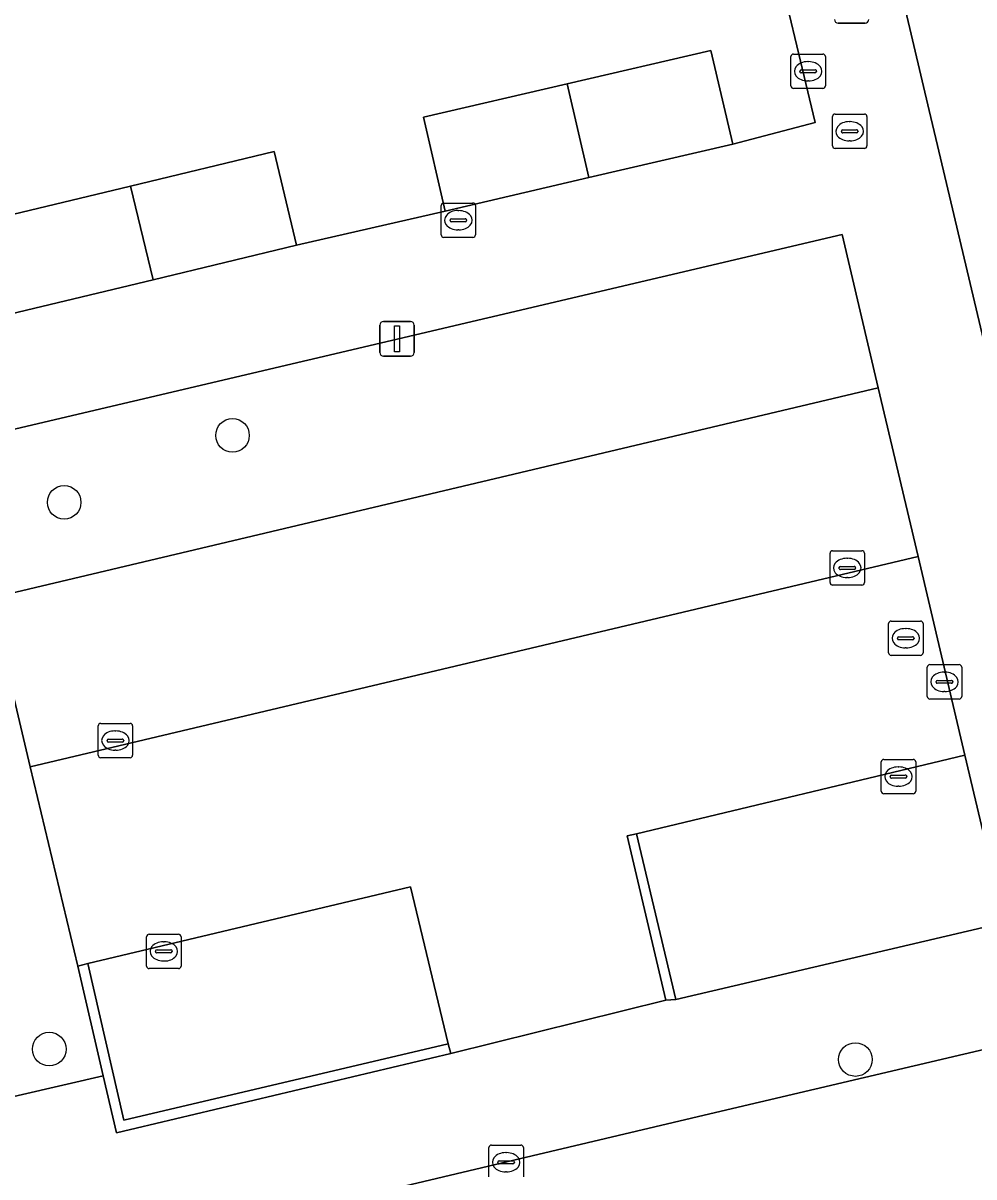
# Model space of a CAD drawing. Extents: x 158031 to 159244, y 380104 to 381214.
# Drawn here: x 158995.05 to 159022.69, y 380507.2 to 380540.75 of the extents above; entities that cross this region are included whole.
import ezdxf

# ---------------------------------------------------------------- set-up
doc = ezdxf.new("R2010")
doc.units = 0
for name, color, linetype in [('IMGEO_Boom', 7, 'Continuous'), ('IMGEO_Erf', 7, 'Continuous'), ('IMGEO_Groenvoorziening', 7, 'Continuous'), ('IMGEO_Hek', 7, 'Continuous'), ('IMGEO_Kolk', 7, 'Continuous'), ('IMGEO_Lichtmast', 7, 'Continuous'), ('IMGEO_Muur', 7, 'Continuous'), ('IMGEO_Pand', 7, 'Continuous'), ('IMGEO_Parkeervlak_open', 7, 'Continuous'), ('IMGEO_Rijbaan_lokaal_open', 7, 'Continuous'), ('IMGEO_Rioolput', 7, 'Continuous'), ('IMGEO_Voetpad_open', 7, 'Continuous')]:
    doc.layers.add(name, color=color, linetype=linetype)

msp = doc.modelspace()

# ---------------------------------------------------------------- linework, layer by layer
at = {"layer": 'IMGEO_Boom'}
for centre in [(159001.137, 380528.761), (158996.243, 380526.814), (158995.809, 380510.913), (159019.247, 380510.611)]:
    msp.add_circle(centre, 0.489, dxfattribs=at)
at = {"layer": 'IMGEO_Erf'}
for points in [[(158989.73, 380542.562), (158992.262, 380531.746), (158994.66, 380532.284), (158994.005, 380535.006), (158998.175, 380536.01), (159002.346, 380537.013), (159003.001, 380534.291), (159007.321, 380535.284), (159006.686, 380538.011), (159010.866, 380538.983), (159015.046, 380539.955), (159015.68, 380537.228), (159018.081, 380537.859), (159015.501, 380548.651)], [(159020.704, 380541.13), (159021.395, 380538.211), (159021.637, 380537.189), (159023.538, 380529.161), (159024.835, 380523.683), (159027.56, 380524.328), (159028.564, 380520.088), (159025.839, 380519.443), (159026.132, 380518.219), (159028.879, 380518.868), (159029.809, 380514.858), (159036.703, 380516.435), (159035.452, 380521.661), (159032.64, 380520.988), (159031.338, 380526.426), (159028.708, 380525.805), (159027.42, 380531.269), (159026.121, 380530.963), (159025.432, 380533.885), (159024.743, 380536.806), (159026.101, 380537.127), (159024.808, 380542.61)]]:
    msp.add_lwpolyline(points, dxfattribs=at)
at = {"layer": 'IMGEO_Groenvoorziening'}
msp.add_lwpolyline([(159019.912, 380530.147), (159018.863, 380534.602), (158993.02, 380528.521), (158994.094, 380524.03)], close=True, dxfattribs=at)
at = {"layer": 'IMGEO_Hek'}
msp.add_lwpolyline([(159015.68, 380537.228), (159018.081, 380537.859), (159015.501, 380548.651)], dxfattribs=at)
at = {"layer": 'IMGEO_Kolk'}
for p, q in [((159017.449, 380539.85), (159018.301, 380539.85)), ((159017.374, 380538.924), (159017.374, 380539.776)), ((159017.862, 380539.63), (159017.887, 380539.63)), ((159018.375, 380539.776), (159018.375, 380538.924)), ((159017.633, 380539.344), (159017.633, 380539.356)), ((159018.071, 380539.307), (159017.673, 380539.307)), ((159017.676, 380539.393), (159018.074, 380539.393)), ((159018.117, 380539.356), (159018.117, 380539.344)), ((159018.301, 380538.85), (159017.449, 380538.85)), ((159017.885, 380539.07), (159017.86, 380539.07)), ((159007.277, 380535.519), (159008.129, 380535.519)), ((159007.202, 380534.593), (159007.202, 380535.445)), ((159007.69, 380535.299), (159007.715, 380535.299)), ((159008.203, 380535.445), (159008.203, 380534.593)), ((159007.461, 380535.013), (159007.461, 380535.025)), ((159007.899, 380534.976), (159007.501, 380534.976)), ((159007.504, 380535.062), (159007.902, 380535.062)), ((159007.945, 380535.025), (159007.945, 380535.013)), ((159008.129, 380534.519), (159007.277, 380534.519)), ((159007.713, 380534.739), (159007.688, 380534.739)), ((159018.586, 380525.407), (159019.438, 380525.407)), ((159018.511, 380524.481), (159018.511, 380525.333)), ((159018.999, 380525.187), (159019.024, 380525.187)), ((159019.512, 380525.333), (159019.512, 380524.481)), ((159018.77, 380524.901), (159018.77, 380524.913)), ((159019.208, 380524.864), (159018.81, 380524.864)), ((159018.813, 380524.95), (159019.211, 380524.95)), ((159019.254, 380524.913), (159019.254, 380524.901)), ((159019.438, 380524.407), (159018.586, 380524.407)), ((159019.022, 380524.627), (159018.997, 380524.627)), ((158997.307, 380520.387), (158998.159, 380520.387)), ((158997.232, 380519.461), (158997.232, 380520.313)), ((158997.72, 380520.167), (158997.745, 380520.167)), ((158998.233, 380520.313), (158998.233, 380519.461)), ((158997.491, 380519.881), (158997.491, 380519.893)), ((158997.929, 380519.844), (158997.531, 380519.844)), ((158997.534, 380519.93), (158997.932, 380519.93)), ((158997.975, 380519.893), (158997.975, 380519.881)), ((158998.159, 380519.387), (158997.307, 380519.387)), ((158997.743, 380519.607), (158997.718, 380519.607)), ((159019.999, 380518.413), (159019.999, 380519.265)), ((159020.074, 380519.339), (159020.926, 380519.339)), ((159020.487, 380519.119), (159020.512, 380519.119)), ((159021, 380519.265), (159021, 380518.413)), ((159020.258, 380518.833), (159020.258, 380518.845)), ((159020.696, 380518.796), (159020.298, 380518.796)), ((159020.301, 380518.882), (159020.699, 380518.882)), ((159020.742, 380518.845), (159020.742, 380518.833)), ((159020.51, 380518.559), (159020.485, 380518.559)), ((159020.926, 380518.339), (159020.074, 380518.339)), ((158998.64, 380513.33), (158998.64, 380514.182)), ((158998.715, 380514.256), (158999.567, 380514.256)), ((158999.128, 380514.036), (158999.153, 380514.036)), ((158999.641, 380514.182), (158999.641, 380513.33)), ((158998.899, 380513.75), (158998.899, 380513.762)), ((158999.337, 380513.713), (158998.939, 380513.713)), ((158998.942, 380513.799), (158999.34, 380513.799)), ((158999.383, 380513.762), (158999.383, 380513.75)), ((158999.151, 380513.476), (158999.126, 380513.476)), ((158999.567, 380513.256), (158998.715, 380513.256)), ((159008.592, 380507.197), (159008.592, 380508.049)), ((159008.667, 380508.123), (159009.519, 380508.123)), ((159009.593, 380508.049), (159009.593, 380507.197)), ((159008.851, 380507.617), (159008.851, 380507.629)), ((159008.894, 380507.666), (159009.292, 380507.666)), ((159009.08, 380507.903), (159009.105, 380507.903)), ((159009.335, 380507.629), (159009.335, 380507.617)), ((159009.289, 380507.58), (159008.891, 380507.58)), ((159009.103, 380507.343), (159009.078, 380507.343))]:
    msp.add_line(p, q, dxfattribs=at)
for points in [[(159017.449, 380539.85), (159018.301, 380539.85)], [(159017.374, 380538.924), (159017.374, 380539.776)], [(159018.375, 380539.776), (159018.375, 380538.924)], [(159018.301, 380538.85), (159017.449, 380538.85)], [(159007.277, 380535.519), (159008.129, 380535.519)], [(159007.202, 380534.593), (159007.202, 380535.445)], [(159008.203, 380535.445), (159008.203, 380534.593)], [(159008.129, 380534.519), (159007.277, 380534.519)], [(159018.586, 380525.407), (159019.438, 380525.407)], [(159018.511, 380524.481), (159018.511, 380525.333)], [(159019.512, 380525.333), (159019.512, 380524.481)], [(159019.438, 380524.407), (159018.586, 380524.407)], [(158997.307, 380520.387), (158998.159, 380520.387)], [(158997.232, 380519.461), (158997.232, 380520.313)], [(158998.233, 380520.313), (158998.233, 380519.461)], [(158998.159, 380519.387), (158997.307, 380519.387)], [(159019.999, 380518.413), (159019.999, 380519.265)], [(159020.074, 380519.339), (159020.926, 380519.339)], [(159021, 380519.265), (159021, 380518.413)], [(159020.926, 380518.339), (159020.074, 380518.339)], [(158998.64, 380513.33), (158998.64, 380514.182)], [(158998.715, 380514.256), (158999.567, 380514.256)], [(158999.641, 380514.182), (158999.641, 380513.33)], [(158999.567, 380513.256), (158998.715, 380513.256)], [(159008.592, 380507.197), (159008.592, 380508.049)], [(159008.667, 380508.123), (159009.519, 380508.123)], [(159009.593, 380508.049), (159009.593, 380507.197)]]:
    msp.add_lwpolyline(points, dxfattribs=at)
for centre, radius, start, end in [((159017.451, 380539.774), 0.0765, 91.552, 178.448), ((159017.451, 380539.774), 0.0765, 91.552, 178.448), ((159018.299, 380539.774), 0.0765, 1.552, 88.448), ((159018.299, 380539.774), 0.0765, 1.552, 88.448), ((159017.673, 380539.353), 0.0403, 85.8775, 175.7526), ((159017.67, 380539.343), 0.0366, 178.938, 274.7102), ((159018.074, 380539.35), 0.043, 264.8664, 352.4533), ((159018.078, 380539.355), 0.0386, 1.7309, 96.639), ((159017.451, 380538.926), 0.0765, 181.552, 268.448), ((159017.451, 380538.926), 0.0765, 181.552, 268.448), ((159018.299, 380538.926), 0.0765, 271.552, 358.448), ((159018.299, 380538.926), 0.0765, 271.552, 358.448), ((159007.279, 380535.443), 0.0765, 91.552, 178.448), ((159007.279, 380535.443), 0.0765, 91.552, 178.448), ((159008.127, 380535.443), 0.0765, 1.552, 88.448), ((159008.127, 380535.443), 0.0765, 1.552, 88.448), ((159007.501, 380535.022), 0.0403, 85.8775, 175.7526), ((159007.498, 380535.012), 0.0366, 178.938, 274.7102), ((159007.902, 380535.019), 0.043, 264.8664, 352.4533), ((159007.906, 380535.024), 0.0386, 1.7309, 96.639), ((159007.279, 380534.595), 0.0765, 181.552, 268.448), ((159007.279, 380534.595), 0.0765, 181.552, 268.448), ((159008.127, 380534.595), 0.0765, 271.552, 358.448), ((159008.127, 380534.595), 0.0765, 271.552, 358.448), ((159018.588, 380525.331), 0.0765, 91.552, 178.448), ((159018.588, 380525.331), 0.0765, 91.552, 178.448), ((159019.436, 380525.331), 0.0765, 1.552, 88.448), ((159019.436, 380525.331), 0.0765, 1.552, 88.448), ((159018.81, 380524.91), 0.0403, 85.8775, 175.7526), ((159018.807, 380524.9), 0.0366, 178.938, 274.7102), ((159019.211, 380524.907), 0.043, 264.8664, 352.4533), ((159019.215, 380524.912), 0.0386, 1.7309, 96.639), ((159018.588, 380524.483), 0.0765, 181.552, 268.448), ((159018.588, 380524.483), 0.0765, 181.552, 268.448), ((159019.436, 380524.483), 0.0765, 271.552, 358.448), ((159019.436, 380524.483), 0.0765, 271.552, 358.448), ((158997.309, 380520.311), 0.0765, 91.552, 178.448), ((158997.309, 380520.311), 0.0765, 91.552, 178.448), ((158998.157, 380520.311), 0.0765, 1.552, 88.448), ((158998.157, 380520.311), 0.0765, 1.552, 88.448), ((158997.531, 380519.89), 0.0403, 85.8775, 175.7526), ((158997.528, 380519.88), 0.0366, 178.938, 274.7102), ((158997.932, 380519.887), 0.043, 264.8664, 352.4533), ((158997.936, 380519.892), 0.0386, 1.7309, 96.639), ((158997.309, 380519.463), 0.0765, 181.552, 268.448), ((158997.309, 380519.463), 0.0765, 181.552, 268.448), ((158998.157, 380519.463), 0.0765, 271.552, 358.448), ((158998.157, 380519.463), 0.0765, 271.552, 358.448), ((159020.076, 380519.263), 0.0765, 91.552, 178.448), ((159020.076, 380519.263), 0.0765, 91.552, 178.448), ((159020.924, 380519.263), 0.0765, 1.552, 88.448), ((159020.924, 380519.263), 0.0765, 1.552, 88.448), ((159020.298, 380518.842), 0.0403, 85.8775, 175.7526), ((159020.295, 380518.832), 0.0366, 178.938, 274.7102), ((159020.699, 380518.839), 0.043, 264.8664, 352.4533), ((159020.703, 380518.844), 0.0386, 1.7309, 96.639), ((159020.076, 380518.415), 0.0765, 181.552, 268.448), ((159020.076, 380518.415), 0.0765, 181.552, 268.448), ((159020.924, 380518.415), 0.0765, 271.552, 358.448), ((159020.924, 380518.415), 0.0765, 271.552, 358.448), ((158998.717, 380514.18), 0.0765, 91.552, 178.448), ((158998.717, 380514.18), 0.0765, 91.552, 178.448), ((158999.565, 380514.18), 0.0765, 1.552, 88.448), ((158999.565, 380514.18), 0.0765, 1.552, 88.448), ((158998.939, 380513.759), 0.0403, 85.8775, 175.7526), ((158998.936, 380513.749), 0.0366, 178.938, 274.7102), ((158999.34, 380513.756), 0.043, 264.8664, 352.4533), ((158999.344, 380513.761), 0.0386, 1.7309, 96.639), ((158998.717, 380513.332), 0.0765, 181.552, 268.448), ((158998.717, 380513.332), 0.0765, 181.552, 268.448), ((158999.565, 380513.332), 0.0765, 271.552, 358.448), ((158999.565, 380513.332), 0.0765, 271.552, 358.448), ((159008.669, 380508.047), 0.0765, 91.552, 178.448), ((159008.669, 380508.047), 0.0765, 91.552, 178.448), ((159009.517, 380508.047), 0.0765, 1.552, 88.448), ((159009.517, 380508.047), 0.0765, 1.552, 88.448), ((159008.891, 380507.626), 0.0403, 85.8775, 175.7526), ((159008.888, 380507.616), 0.0366, 178.938, 274.7102), ((159009.292, 380507.623), 0.043, 264.8664, 352.4533), ((159009.296, 380507.628), 0.0386, 1.7309, 96.639)]:
    msp.add_arc(centre, radius, start, end, dxfattribs=at)
for centre, major_axis, ratio, start_param, end_param in [((159017.861, 380539.35), (-0.387, 0.002), 0.722429, 4.712389, 7.853982), ((159017.886, 380539.35), (-0.39, 0.002), 0.717154, 1.570796, 4.712389), ((159007.689, 380535.019), (-0.387, 0.002), 0.722429, 4.712389, 7.853982), ((159007.714, 380535.019), (-0.39, 0.002), 0.717154, 1.570796, 4.712389), ((159018.998, 380524.907), (-0.387, 0.002), 0.722429, 4.712389, 7.853982), ((159019.023, 380524.907), (-0.39, 0.002), 0.717154, 1.570796, 4.712389), ((158997.719, 380519.887), (-0.387, 0.002), 0.722429, 4.712389, 7.853982), ((158997.744, 380519.887), (-0.39, 0.002), 0.717154, 1.570796, 4.712389), ((159020.486, 380518.839), (-0.387, 0.002), 0.722429, 4.712389, 7.853982), ((159020.511, 380518.839), (-0.39, 0.002), 0.717154, 1.570796, 4.712389), ((158999.127, 380513.756), (-0.387, 0.002), 0.722429, 4.712389, 7.853982), ((158999.152, 380513.756), (-0.39, 0.002), 0.717154, 1.570796, 4.712389), ((159009.079, 380507.623), (-0.387, 0.002), 0.722429, 4.712389, 7.853982), ((159009.104, 380507.623), (-0.39, 0.002), 0.717154, 1.570796, 4.712389)]:
    msp.add_ellipse(centre, major_axis=major_axis, ratio=ratio, start_param=start_param, end_param=end_param, dxfattribs=at)
at = {"layer": 'IMGEO_Lichtmast'}
for p, q in [((159019.533, 380540.751), (159018.743, 380540.751)), ((159018.743, 380540.751), (159019.533, 380540.751)), ((159005.425, 380531.169), (159005.425, 380531.969)), ((159005.425, 380531.969), (159005.425, 380531.169)), ((159005.525, 380532.069), (159006.315, 380532.069)), ((159006.315, 380532.069), (159005.525, 380532.069)), ((159006.415, 380531.969), (159006.415, 380531.169)), ((159006.415, 380531.169), (159006.415, 380531.969)), ((159006.315, 380531.069), (159005.525, 380531.069)), ((159005.525, 380531.069), (159006.315, 380531.069))]:
    msp.add_line(p, q, dxfattribs=at)
msp.add_lwpolyline([(159005.845, 380531.944), (159005.995, 380531.944), (159005.995, 380531.194), (159005.845, 380531.194), (159005.845, 380531.944)], dxfattribs=at)
for centre, start, end in [((159018.743, 380540.851), 180, 270), ((159018.743, 380540.851), 180, 270), ((159019.533, 380540.851), 270, 0), ((159019.533, 380540.851), 270, 0), ((159005.525, 380531.969), 90, 180), ((159005.525, 380531.969), 90, 180), ((159006.315, 380531.969), 0, 90), ((159006.315, 380531.969), 360, 90), ((159005.525, 380531.169), 180, 270), ((159005.525, 380531.169), 180, 270), ((159006.315, 380531.169), 270, 0), ((159006.315, 380531.169), 270, 0)]:
    msp.add_arc(centre, 0.1, start, end, dxfattribs=at)
at = {"layer": 'IMGEO_Muur'}
for points in [[(159012.887, 380517.177), (159012.609, 380517.117), (159013.739, 380512.334), (159014.029, 380512.359)], [(159007.48, 380510.787), (159007.404, 380511.07), (158997.978, 380508.843), (158996.927, 380513.4), (158996.642, 380513.323), (158997.377, 380510.14), (158997.762, 380508.476)]]:
    msp.add_lwpolyline(points, close=True, dxfattribs=at)
at = {"layer": 'IMGEO_Pand'}
for points in [[(159011.5, 380536.256), (159015.68, 380537.228), (159015.046, 380539.955), (159010.866, 380538.983)], [(159011.5, 380536.256), (159010.866, 380538.983), (159006.686, 380538.011), (159007.321, 380535.284)], [(158998.83, 380533.287), (159003.001, 380534.291), (159002.346, 380537.013), (158998.175, 380536.01)], [(158998.83, 380533.287), (158998.175, 380536.01), (158994.005, 380535.006), (158994.66, 380532.284)]]:
    msp.add_lwpolyline(points, close=True, dxfattribs=at)
at = {"layer": 'IMGEO_Parkeervlak_open'}
for points in [[(159019.912, 380530.147), (158994.094, 380524.03), (158995.251, 380519.118), (159021.071, 380525.244)], [(159012.887, 380517.177), (159014.029, 380512.359), (159023.58, 380514.595), (159022.433, 380519.463)], [(159006.313, 380515.634), (158996.927, 380513.4), (158997.978, 380508.843), (159007.404, 380511.07)]]:
    msp.add_lwpolyline(points, close=True, dxfattribs=at)
at = {"layer": 'IMGEO_Rijbaan_lokaal_open'}
for points in [[(159022.433, 380519.463), (159021.071, 380525.244), (158995.251, 380519.118), (158996.642, 380513.323), (158996.927, 380513.4), (159006.313, 380515.634), (159007.404, 380511.07), (159007.48, 380510.787), (159013.739, 380512.334), (159012.609, 380517.117), (159012.887, 380517.177)], [(159040.386, 380514.995), (159015.014, 380509.033), (159009.315, 380507.681), (158978.724, 380500.43), (158980.111, 380494.53), (159032.615, 380506.938), (159041.279, 380508.969), (159041.877, 380509.115)]]:
    msp.add_lwpolyline(points, close=True, dxfattribs=at)
at = {"layer": 'IMGEO_Rioolput'}
for p, q in [((159018.58, 380537.179), (159018.58, 380538.031)), ((159018.655, 380538.105), (159019.507, 380538.105)), ((159019.068, 380537.885), (159019.093, 380537.885)), ((159019.581, 380538.031), (159019.581, 380537.179)), ((159018.839, 380537.599), (159018.839, 380537.611)), ((159019.277, 380537.562), (159018.879, 380537.562)), ((159018.882, 380537.648), (159019.28, 380537.648)), ((159019.323, 380537.611), (159019.323, 380537.599)), ((159019.091, 380537.325), (159019.066, 380537.325)), ((159019.507, 380537.105), (159018.655, 380537.105)), ((159020.212, 380522.437), (159020.212, 380523.289)), ((159020.287, 380523.363), (159021.139, 380523.363)), ((159020.7, 380523.143), (159020.725, 380523.143)), ((159021.213, 380523.289), (159021.213, 380522.437)), ((159020.471, 380522.857), (159020.471, 380522.869)), ((159020.909, 380522.82), (159020.511, 380522.82)), ((159020.514, 380522.906), (159020.912, 380522.906)), ((159020.955, 380522.869), (159020.955, 380522.857)), ((159020.723, 380522.583), (159020.698, 380522.583)), ((159021.139, 380522.363), (159020.287, 380522.363)), ((159021.412, 380522.094), (159022.264, 380522.094)), ((159021.337, 380521.168), (159021.337, 380522.02)), ((159021.825, 380521.874), (159021.85, 380521.874)), ((159022.338, 380522.02), (159022.338, 380521.168)), ((159021.596, 380521.588), (159021.596, 380521.6)), ((159022.034, 380521.551), (159021.636, 380521.551)), ((159021.639, 380521.637), (159022.037, 380521.637)), ((159022.08, 380521.6), (159022.08, 380521.588)), ((159022.264, 380521.094), (159021.412, 380521.094)), ((159021.848, 380521.314), (159021.823, 380521.314))]:
    msp.add_line(p, q, dxfattribs=at)
for points in [[(159018.58, 380537.179), (159018.58, 380538.031)], [(159018.655, 380538.105), (159019.507, 380538.105)], [(159019.581, 380538.031), (159019.581, 380537.179)], [(159019.507, 380537.105), (159018.655, 380537.105)], [(159020.212, 380522.437), (159020.212, 380523.289)], [(159020.287, 380523.363), (159021.139, 380523.363)], [(159021.213, 380523.289), (159021.213, 380522.437)], [(159021.139, 380522.363), (159020.287, 380522.363)], [(159021.412, 380522.094), (159022.264, 380522.094)], [(159021.337, 380521.168), (159021.337, 380522.02)], [(159022.338, 380522.02), (159022.338, 380521.168)], [(159022.264, 380521.094), (159021.412, 380521.094)]]:
    msp.add_lwpolyline(points, dxfattribs=at)
for centre, radius, start, end in [((159018.657, 380538.029), 0.0765, 91.552, 178.448), ((159018.657, 380538.029), 0.0765, 91.552, 178.448), ((159019.505, 380538.029), 0.0765, 1.552, 88.448), ((159019.505, 380538.029), 0.0765, 1.552, 88.448), ((159018.879, 380537.608), 0.0403, 85.8775, 175.7526), ((159018.876, 380537.598), 0.0366, 178.938, 274.7102), ((159019.28, 380537.605), 0.043, 264.8664, 352.4533), ((159019.284, 380537.61), 0.0386, 1.7309, 96.639), ((159018.657, 380537.181), 0.0765, 181.552, 268.448), ((159018.657, 380537.181), 0.0765, 181.552, 268.448), ((159019.505, 380537.181), 0.0765, 271.552, 358.448), ((159019.505, 380537.181), 0.0765, 271.552, 358.448), ((159020.289, 380523.287), 0.0765, 91.552, 178.448), ((159020.289, 380523.287), 0.0765, 91.552, 178.448), ((159021.137, 380523.287), 0.0765, 1.552, 88.448), ((159021.137, 380523.287), 0.0765, 1.552, 88.448), ((159020.511, 380522.866), 0.0403, 85.8775, 175.7526), ((159020.508, 380522.856), 0.0366, 178.938, 274.7102), ((159020.912, 380522.863), 0.043, 264.8664, 352.4533), ((159020.916, 380522.868), 0.0386, 1.7309, 96.639), ((159020.289, 380522.439), 0.0765, 181.552, 268.448), ((159020.289, 380522.439), 0.0765, 181.552, 268.448), ((159021.137, 380522.439), 0.0765, 271.552, 358.448), ((159021.137, 380522.439), 0.0765, 271.552, 358.448), ((159021.414, 380522.018), 0.0765, 91.552, 178.448), ((159021.414, 380522.018), 0.0765, 91.552, 178.448), ((159022.262, 380522.018), 0.0765, 1.552, 88.448), ((159022.262, 380522.018), 0.0765, 1.552, 88.448), ((159021.636, 380521.597), 0.0403, 85.8775, 175.7526), ((159021.633, 380521.587), 0.0366, 178.938, 274.7102), ((159022.037, 380521.594), 0.043, 264.8664, 352.4533), ((159022.041, 380521.599), 0.0386, 1.7309, 96.639), ((159021.414, 380521.17), 0.0765, 181.552, 268.448), ((159021.414, 380521.17), 0.0765, 181.552, 268.448), ((159022.262, 380521.17), 0.0765, 271.552, 358.448), ((159022.262, 380521.17), 0.0765, 271.552, 358.448)]:
    msp.add_arc(centre, radius, start, end, dxfattribs=at)
for centre, major_axis, ratio, start_param, end_param in [((159019.067, 380537.605), (-0.387, 0.002), 0.722429, 4.712389, 7.853982), ((159019.092, 380537.605), (-0.39, 0.002), 0.717154, 1.570796, 4.712389), ((159020.699, 380522.863), (-0.387, 0.002), 0.722429, 4.712389, 7.853982), ((159020.724, 380522.863), (-0.39, 0.002), 0.717154, 1.570796, 4.712389), ((159021.824, 380521.594), (-0.387, 0.002), 0.722429, 4.712389, 7.853982), ((159021.849, 380521.594), (-0.39, 0.002), 0.717154, 1.570796, 4.712389)]:
    msp.add_ellipse(centre, major_axis=major_axis, ratio=ratio, start_param=start_param, end_param=end_param, dxfattribs=at)
at = {"layer": 'IMGEO_Voetpad_open'}
for points in [[(159015.501, 380548.651), (159018.081, 380537.859), (159015.68, 380537.228), (159011.5, 380536.256), (159007.321, 380535.284), (159003.001, 380534.291), (158998.83, 380533.287), (158994.66, 380532.284), (158992.262, 380531.746), (158989.73, 380542.562)], [(158993.02, 380528.521), (159018.863, 380534.602), (159019.912, 380530.147), (159021.071, 380525.244), (159022.433, 380519.463), (159023.58, 380514.595), (159026.8, 380515.342), (159026.132, 380518.219), (159025.839, 380519.443), (159024.835, 380523.683), (159023.538, 380529.161), (159021.637, 380537.189), (159021.395, 380538.211), (159020.704, 380541.13)], [(159076.814, 380525.826), (159073.201, 380524.837), (159063.054, 380522.425), (159042.854, 380517.661), (159036.759, 380516.202), (159029.864, 380514.624), (159027.117, 380513.976), (159026.8, 380515.342), (159023.58, 380514.595), (159014.029, 380512.359), (159013.739, 380512.334), (159007.48, 380510.787), (158997.762, 380508.476), (158997.377, 380510.14), (158992.677, 380509.054), (158989.927, 380508.344), (158990.651, 380505.301), (158980.518, 380502.896), (158973.521, 380501.247), (158960.344, 380498.141), (158954.257, 380496.703), (158950.076, 380495.761), (158947.325, 380495.099), (158944.216, 380493.97)], [(158992.677, 380509.054), (158997.377, 380510.14), (158996.642, 380513.323), (158995.251, 380519.118), (158994.094, 380524.03)], [(158948.8, 380493.312), (158973.979, 380499.304), (158978.724, 380500.43), (159009.315, 380507.681), (159015.014, 380509.033), (159040.386, 380514.995)]]:
    msp.add_lwpolyline(points, dxfattribs=at)

doc.saveas('drawing.dxf')
